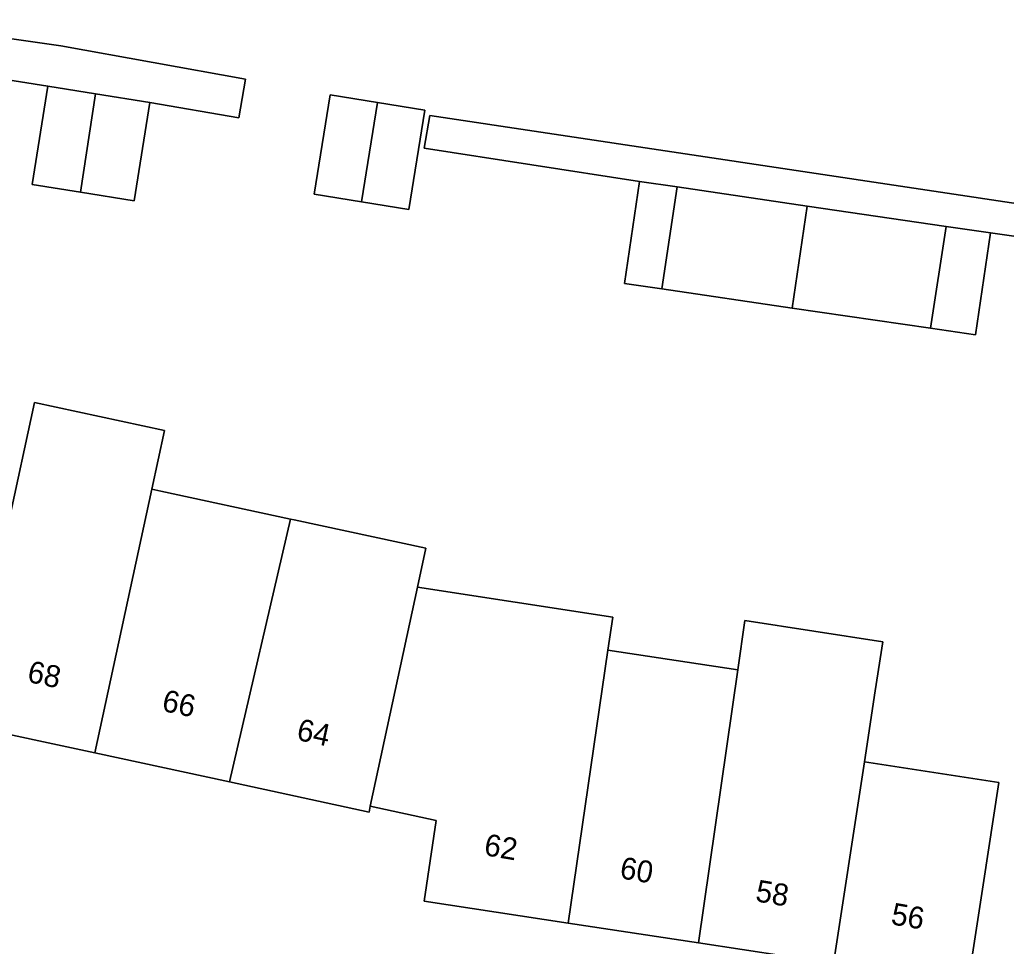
# Model space of a CAD drawing. Extents: x 161483 to 162250, y 379484 to 380833.
# Drawn here: x 161877.95 to 161922.95, y 380561.63 to 380603.9 of the extents above; entities that cross this region are included whole.
import ezdxf

# ---------------------------------------------------------------- set-up
doc = ezdxf.new("R2010")
doc.units = 0
for name, color, linetype in [('IMGEO_Erf', 7, 'Continuous'), ('IMGEO_Pand', 7, 'Continuous'), ('IMGEO_Pand_nummerreeks', 7, 'Continuous'), ('IMGEO_Voetpad_open', 7, 'Continuous')]:
    doc.layers.add(name, color=color, linetype=linetype)

msp = doc.modelspace()

# ---------------------------------------------------------------- linework, layer by layer
at = {"layer": 'IMGEO_Erf'}
for points in [[(161913.174, 380590.746), (161907.228, 380591.616), (161905.531, 380591.864), (161906.212, 380596.519), (161896.401, 380598.035), (161896.647, 380599.526), (161930.073, 380594.51), (161930.191, 380595.531), (161928.938, 380595.714), (161928.997, 380596.077), (161924.059, 380596.883), (161927.469, 380619.219), (161926.845, 380619.322), (161927.166, 380621.505)], [(161803.016, 380613.72), (161879.814, 380602.708), (161888.243, 380601.193), (161887.936, 380599.416), (161883.887, 380600.126), (161883.173, 380595.641), (161880.721, 380596.031), (161878.51, 380596.383), (161879.224, 380600.868), (161871.255, 380602.123)], [(161850.616, 380563.993), (161887.994, 380558.235), (161920.738, 380553.21), (161923.744, 380552.759), (161929.162, 380586.915), (161925.503, 380587.356), (161926.255, 380593.587), (161923.617, 380593.973), (161922.227, 380594.176), (161921.545, 380589.521), (161919.495, 380589.821), (161913.174, 380590.746)], [(161877.415, 380580.866), (161878.615, 380586.438), (161884.547, 380585.161), (161883.971, 380582.483), (161884.39, 380582.393), (161890.304, 380581.119), (161890.462, 380581.085), (161896.472, 380579.79), (161896.089, 380578.009), (161904.995, 380576.648), (161904.771, 380575.144), (161910.697, 380574.238), (161911.019, 380576.489), (161917.312, 380575.528), (161916.969, 380573.28), (161916.475, 380570.046), (161922.604, 380569.109), (161921.89, 380564.436), (161921.134, 380559.493)], [(161914.881, 380560.874), (161908.915, 380561.786), (161902.969, 380562.694), (161896.392, 380563.699), (161896.948, 380567.369), (161893.937, 380568.018), (161893.881, 380567.759), (161887.511, 380569.131), (161881.377, 380570.452), (161875.476, 380571.723)]]:
    msp.add_lwpolyline(points, dxfattribs=at)
msp.add_lwpolyline([(161893.538, 380595.591), (161891.377, 380595.94), (161892.108, 380600.468), (161894.269, 380600.119), (161896.429, 380599.77), (161895.698, 380595.242)], close=True, dxfattribs=at)
at = {"layer": 'IMGEO_Pand'}
for points in [[(161881.401, 380600.521), (161879.224, 380600.868), (161878.51, 380596.383), (161880.721, 380596.031)], [(161881.401, 380600.521), (161880.721, 380596.031), (161883.173, 380595.641), (161883.887, 380600.126)], [(161894.269, 380600.119), (161892.108, 380600.468), (161891.377, 380595.94), (161893.538, 380595.591)], [(161894.269, 380600.119), (161893.538, 380595.591), (161895.698, 380595.242), (161896.429, 380599.77)], [(161907.933, 380596.268), (161906.212, 380596.519), (161905.531, 380591.864), (161907.228, 380591.616)], [(161907.933, 380596.268), (161907.228, 380591.616), (161913.174, 380590.746), (161913.867, 380595.4)], [(161913.174, 380590.746), (161919.495, 380589.821), (161920.206, 380594.472), (161913.867, 380595.4)], [(161922.227, 380594.176), (161920.206, 380594.472), (161919.495, 380589.821), (161921.545, 380589.521)], [(161883.971, 380582.483), (161884.547, 380585.161), (161878.615, 380586.438), (161877.415, 380580.866), (161875.476, 380571.723), (161881.377, 380570.452)], [(161883.971, 380582.483), (161881.377, 380570.452), (161887.511, 380569.131), (161890.304, 380581.119), (161884.39, 380582.393)], [(161896.089, 380578.009), (161896.472, 380579.79), (161890.462, 380581.085), (161890.304, 380581.119), (161887.511, 380569.131), (161893.881, 380567.759), (161893.937, 380568.018)], [(161893.937, 380568.018), (161896.948, 380567.369), (161896.392, 380563.699), (161902.969, 380562.694), (161904.771, 380575.144), (161904.995, 380576.648), (161896.089, 380578.009)], [(161916.475, 380570.046), (161916.969, 380573.28), (161917.312, 380575.528), (161911.019, 380576.489), (161910.697, 380574.238), (161908.915, 380561.786), (161914.881, 380560.874), (161914.822, 380560.489), (161915.011, 380560.46)], [(161910.697, 380574.238), (161904.771, 380575.144), (161902.969, 380562.694), (161908.915, 380561.786)], [(161915.011, 380560.46), (161915.269, 380560.421), (161915.204, 380559.997), (161918.204, 380559.538), (161918.264, 380559.931), (161921.134, 380559.493), (161921.89, 380564.436), (161922.604, 380569.109), (161916.475, 380570.046)]]:
    msp.add_lwpolyline(points, close=True, dxfattribs=at)
at = {"layer": 'IMGEO_Voetpad_open'}
msp.add_lwpolyline([(161845.162, 380605.856), (161846.266, 380603.381), (161840.43, 380565.564), (161842.113, 380565.304), (161844.153, 380578.524), (161844.035, 380578.549), (161844.465, 380580.545), (161848.361, 380605.693), (161860.44, 380603.822), (161862.401, 380603.511), (161866.804, 380602.759), (161869.142, 380602.425), (161871.255, 380602.123), (161879.224, 380600.868), (161881.401, 380600.521), (161883.887, 380600.126), (161887.936, 380599.416), (161888.243, 380601.193), (161879.814, 380602.708), (161803.016, 380613.72)], dxfattribs=at)
msp.add_lwpolyline([(161896.647, 380599.526), (161896.401, 380598.035), (161906.212, 380596.519), (161907.933, 380596.268), (161913.867, 380595.4), (161920.206, 380594.472), (161922.227, 380594.176), (161923.617, 380593.973), (161926.255, 380593.587), (161926.296, 380593.93), (161929.955, 380593.489), (161930.073, 380594.51)], close=True, dxfattribs=at)

# ---------------------------------------------------------------- texts
at = {"layer": 'IMGEO_Pand_nummerreeks'}
for s, rotation, p in [('68', 347.8445, (161878.244, 380573.705)), ('66', 347.8445, (161884.386, 380572.382)), ('64', 347.8445, (161890.531, 380571.059)), ('62', 350.3519, (161899.084, 380565.797)), ('60', 350.3519, (161905.277, 380564.744)), ('58', 350.3514, (161911.465, 380563.693)), ('56', 350.3519, (161917.648, 380562.642))]:
    msp.add_text(s, height=1, rotation=rotation, dxfattribs=at).set_placement(p)

doc.saveas('drawing.dxf')
